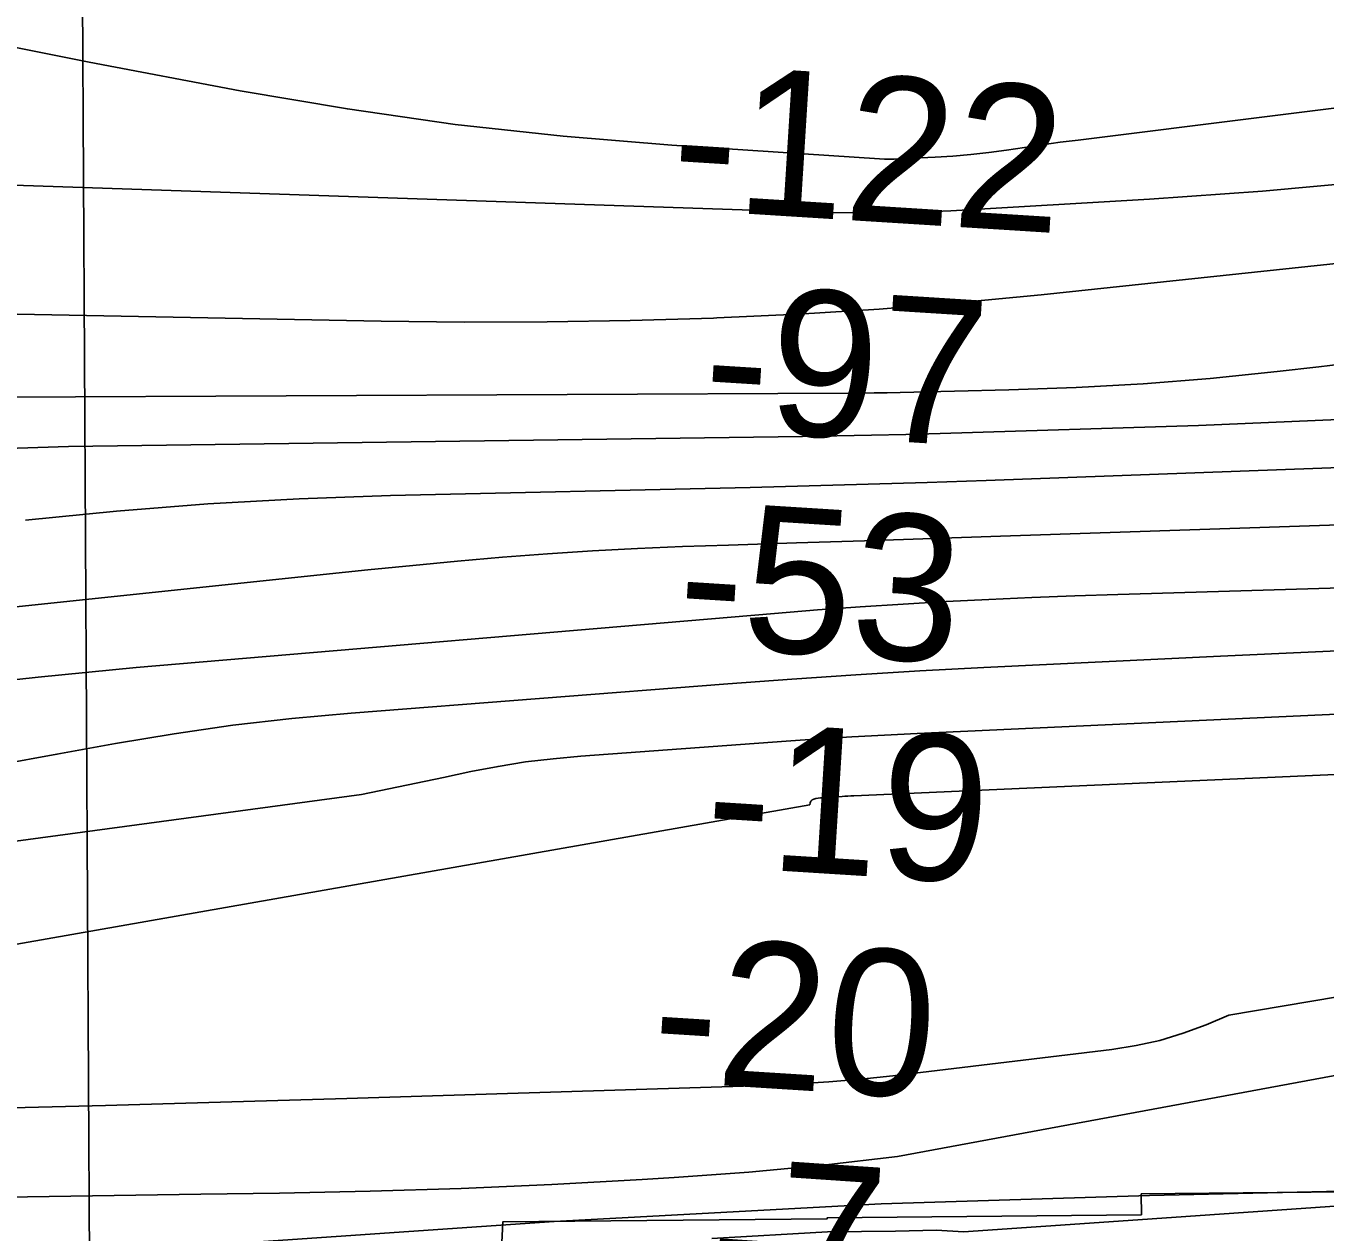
# Model space of a CAD drawing. Extents: x 3704301 to 3742427, y 506229 to 532009.
# Drawn here: x 3715273 to 3715869, y 518757 to 519311 of the extents above; entities that cross this region are included whole.
import ezdxf

# ---------------------------------------------------------------- set-up
doc = ezdxf.new("R2010")
doc.units = 0
for name, color, linetype in [('V-RIVR-EDGE', 7, 'Continuous'), ('V-RIVR-RANG', 7, 'Continuous'), ('V-RRAP-RVMT', 7, 'Continuous'), ('V-SITE-VEGE', 7, 'Continuous'), ('V-TOPO-DPTH', 7, 'Continuous'), ('V-TOPO-MAJR', 7, 'Continuous'), ('V-TOPO-MINR', 7, 'Continuous')]:
    doc.layers.add(name, color=color, linetype=linetype)

msp = doc.modelspace()

# ---------------------------------------------------------------- linework, layer by layer
at = {"layer": 'V-RIVR-EDGE'}
msp.add_lwpolyline([(3715381.57, 518752.87), (3715514.87, 518762.14), (3715664.97, 518770.17), (3715788.05, 518774.07), (3715882.9, 518776.24), (3715968.79, 518793.44), (3716056.44, 518792.62), (3716093.07, 518796.73), (3716147.08, 518790.59), (3716186.71, 518792.3), (3716246.18, 518807.76), (3716277.4, 518808.88), (3716335.06, 518823.15), (3716419.15, 518840.35), (3716485.84, 518859.39)], dxfattribs=at)
at = {"layer": 'V-RIVR-RANG'}
msp.add_line((3715302.69, 518561.74), (3715297.16, 519561.72), dxfattribs=at)
at = {"layer": 'V-RRAP-RVMT'}
msp.add_lwpolyline([(3715490.75, 518749.18), (3715491.34, 518761.89), (3715640.18, 518763.34), (3715640.18, 518763.78), (3715784.38, 518765.17), (3715784.28, 518774.76), (3715924.75, 518776.18), (3715923.79, 518870.88), (3716062.86, 518872.3), (3716062.68, 518889.76), (3716203.28, 518891.18), (3716203.25, 518898.76), (3716254.33, 518899.26)], dxfattribs=at)
at = {"layer": 'V-SITE-VEGE'}
msp.add_lwpolyline([(3715587.23, 518754.35), (3715640.33, 518757.37), (3715671.57, 518757.58), (3715690.38, 518758.07), (3715702.8, 518757.28), (3715778.26, 518762.61), (3715890.69, 518770.28)], dxfattribs=at)
at = {"layer": 'V-TOPO-DPTH'}
for points in [[(3713507.27, 519148.08), (3714339.1, 518777.2), (3714416.27, 518758.16), (3714441.7, 518758.84), (3714467.13, 518759.41), (3714492.56, 518759.91), (3715113.93, 518770.85), (3715173.64, 518771.87), (3715233.35, 518772.85), (3715293.06, 518773.77), (3715352.77, 518774.64), (3715388.9, 518775.16), (3715430.54, 518776.03), (3715472.16, 518777.3), (3715513.76, 518779.13), (3715555.35, 518781.35), (3715569.94, 518782.23), (3715604.17, 518784.76), (3715638.35, 518787.91), (3715672.42, 518791.97), (3716515.13, 518948.04)], [(3716515.13, 518948.04), (3715672.42, 518791.97), (3715638.35, 518787.91), (3715604.17, 518784.76), (3715569.94, 518782.23), (3715555.35, 518781.35), (3715513.76, 518779.13), (3715472.16, 518777.3), (3715430.54, 518776.03), (3715388.9, 518775.16), (3715352.77, 518774.64), (3715293.06, 518773.77), (3715233.35, 518772.85), (3715173.64, 518771.87), (3715113.93, 518770.85), (3714492.56, 518759.91), (3714467.13, 518759.41), (3714441.7, 518758.84), (3714416.27, 518758.16), (3714339.1, 518777.2), (3713507.27, 519148.08)], [(3716524.59, 519045.48), (3716155.69, 519034.61), (3716071.93, 519031.91), (3715988.18, 519028.89), (3715904.45, 519025.39), (3715820.74, 519021.58), (3715712.14, 519016.32), (3715682.74, 519014.77), (3715653.35, 519013.04), (3715623.98, 519011.06), (3715594.61, 519008.91), (3715421.73, 518995.46), (3715394.56, 518992.93), (3715367.47, 518989.84), (3715340.48, 518985.91), (3715313.57, 518981.43), (3715286.71, 518976.55), (3715259.84, 518971.72)], [(3716524.59, 519045.48), (3716155.69, 519034.61), (3716071.93, 519031.91), (3715988.18, 519028.89), (3715904.45, 519025.39), (3715820.74, 519021.58), (3715712.14, 519016.32), (3715682.74, 519014.77), (3715653.35, 519013.04), (3715623.98, 519011.06), (3715594.61, 519008.91), (3715421.73, 518995.46), (3715394.56, 518992.93), (3715367.47, 518989.84), (3715340.48, 518985.91), (3715313.57, 518981.43), (3715286.71, 518976.55), (3715259.84, 518971.72)], [(3716549.65, 519020.5), (3716409.56, 519016.47), (3716321.29, 519013.7), (3716233.02, 519010.63), (3716144.78, 519007.11), (3716056.54, 519003.3), (3715681.5, 518986.11), (3715666.48, 518985.36), (3715651.46, 518984.53), (3715636.45, 518983.58), (3715621.44, 518982.55), (3715527.2, 518975.7), (3715514.47, 518974.51), (3715501.78, 518972.99), (3715489.17, 518970.95), (3715476.61, 518968.57), (3715464.08, 518965.94), (3715451.55, 518963.31), (3715439.02, 518960.68), (3715426.49, 518958.05), (3715078.46, 518911.1)], [(3715078.46, 518911.1), (3715426.49, 518958.05), (3715439.02, 518960.68), (3715451.55, 518963.31), (3715464.08, 518965.94), (3715476.61, 518968.57), (3715489.17, 518970.95), (3715501.78, 518972.99), (3715514.47, 518974.51), (3715527.2, 518975.7), (3715621.44, 518982.55), (3715636.45, 518983.58), (3715651.46, 518984.53), (3715666.48, 518985.36), (3715681.5, 518986.11), (3716056.54, 519003.3), (3716144.78, 519007.11), (3716233.02, 519010.63), (3716321.29, 519013.7), (3716409.56, 519016.47), (3716549.65, 519020.5)], [(3716469.63, 518993.46), (3716440.68, 518992.35), (3716411.74, 518991.14), (3715652.34, 518957.5), (3715651, 518957.44), (3715649.67, 518957.37), (3715648.33, 518957.29), (3715646.99, 518957.2), (3715638.13, 518956.59), (3715637.09, 518956.5), (3715636.05, 518956.36), (3715635.03, 518956.18), (3715634.01, 518955.96), (3715633.22, 518955.56), (3715632.62, 518955.02), (3715632.32, 518954.27), (3715632.21, 518953.39), (3715036.55, 518848.69)], [(3715036.55, 518848.69), (3715632.21, 518953.39), (3715632.32, 518954.27), (3715632.62, 518955.02), (3715633.22, 518955.56), (3715634.01, 518955.96), (3715635.03, 518956.18), (3715636.05, 518956.36), (3715637.09, 518956.5), (3715638.13, 518956.59), (3715646.99, 518957.2), (3715648.33, 518957.29), (3715649.67, 518957.37), (3715651, 518957.44), (3715652.34, 518957.5), (3716411.74, 518991.14), (3716440.68, 518992.35), (3716469.63, 518993.46)]]:
    msp.add_lwpolyline(points, dxfattribs=at)
at = {"layer": 'V-TOPO-MAJR'}
for points in [[(3715053.53, 519182.67), (3715435.48, 519175.31), (3715473.6, 519174.9), (3715511.72, 519174.93), (3715549.84, 519175.6), (3715587.95, 519176.71), (3715589.57, 519176.78), (3715626.84, 519178.56), (3715664.07, 519180.85), (3715701.25, 519183.9), (3715738.39, 519187.45), (3715878.01, 519202.24), (3715977.91, 519213.4), (3716077.7, 519225.33), (3716177.36, 519238.4), (3716276.91, 519252.23), (3716442.76, 519276.24), (3716459.33, 519278.57), (3716475.92, 519280.81)], [(3715233.1, 519007.03), (3715278.05, 519011.97), (3715323.08, 519016.28), (3715616.04, 519041.17), (3715635.7, 519042.75), (3715655.37, 519044.19), (3715675.05, 519045.45), (3715694.74, 519046.59), (3715714.44, 519047.56), (3715734.14, 519048.44), (3715753.85, 519049.18), (3715773.56, 519049.84), (3716542.78, 519072.74)]]:
    msp.add_lwpolyline(points, dxfattribs=at)
at = {"layer": 'V-TOPO-MINR'}
for points in [[(3715140.25, 519242.03), (3715637.21, 519225.26), (3715652.14, 519224.96), (3715667.07, 519224.94), (3715681.99, 519225.33), (3715696.9, 519225.99), (3715788.05, 519231.3), (3715839.98, 519235.04), (3715891.81, 519239.72), (3715943.5, 519245.83), (3715995.08, 519252.88), (3716046.62, 519260.42), (3716098.2, 519267.65), (3716149.85, 519274.42), (3716201.53, 519280.89), (3716262.55, 519288.25), (3716317.62, 519294.27), (3716372.76, 519299.46), (3716428.01, 519303.41), (3716483.32, 519306.53)], [(3715237.17, 519307.06), (3715301.53, 519294.18), (3715370.77, 519281.09), (3715420.03, 519272.71), (3715469.45, 519265.53), (3715519.1, 519260.17), (3715568.89, 519256.02), (3715664.18, 519249.82), (3715666.45, 519249.71), (3715668.72, 519249.65), (3715671, 519249.67), (3715673.27, 519249.74), (3715689.67, 519250.51), (3715697.92, 519251.03), (3715706.15, 519251.73), (3715714.35, 519252.7), (3715722.53, 519253.84), (3715730.71, 519255.09), (3715738.89, 519256.28), (3715747.09, 519257.39), (3715755.29, 519258.45), (3716008.18, 519290)], [(3715133.93, 519139.79), (3715649.77, 519142.28), (3715655.75, 519142.33), (3715661.73, 519142.39), (3715667.71, 519142.49), (3715673.69, 519142.61), (3715723.51, 519143.72), (3715754.37, 519144.83), (3715785.18, 519146.52), (3715815.95, 519149.06), (3715846.67, 519152.17), (3715865.85, 519154.38), (3715906.11, 519159.19), (3715946.34, 519164.21), (3715986.54, 519169.55), (3716026.7, 519175.09), (3716106.68, 519186.47), (3716186.86, 519197.46), (3716267.12, 519207.91), (3716347.47, 519217.55), (3716427.89, 519226.65), (3716533.12, 519238.03)], [(3715235.69, 519115.97), (3715291.97, 519117.81), (3715628.92, 519122.38), (3715644.69, 519122.64), (3715660.45, 519122.94), (3715676.22, 519123.33), (3715691.98, 519123.77), (3715810.57, 519127.39), (3715885.56, 519130.67), (3715960.44, 519135.28), (3716035.18, 519141.89), (3716109.81, 519149.81), (3716269.7, 519168.95), (3716301.03, 519172.83), (3716332.34, 519176.89), (3716363.61, 519181.22), (3716394.86, 519185.72), (3716426.13, 519190.04), (3716457.44, 519193.93), (3716488.83, 519197.19)], [(3715272.29, 519083.99), (3715314.09, 519088.13), (3715355.94, 519091.52), (3715397.87, 519093.78), (3715439.85, 519095.3), (3715604.85, 519099.03), (3715631.92, 519099.69), (3715658.98, 519100.43), (3715686.04, 519101.29), (3715713.1, 519102.21), (3715925.43, 519109.92), (3716036.4, 519114.93), (3716147.28, 519121.22), (3716258.03, 519129.45), (3716368.7, 519138.98), (3716515.27, 519152.89)], [(3713507.27, 519148.08), (3714339.1, 518777.2), (3714416.27, 518758.16), (3714441.7, 518758.84), (3714467.13, 518759.41), (3714492.56, 518759.91), (3715113.93, 518770.85), (3715173.64, 518771.87), (3715233.35, 518772.85), (3715293.06, 518773.77), (3715352.77, 518774.64), (3715388.9, 518775.16), (3715430.54, 518776.03), (3715472.16, 518777.3), (3715513.76, 518779.13), (3715555.35, 518781.35), (3715569.94, 518782.23), (3715604.17, 518784.76), (3715638.35, 518787.91), (3715672.42, 518791.97), (3716515.13, 518948.04)], [(3715230.14, 519040.27), (3715408.89, 519059.04), (3715429.46, 519061.14), (3715450.03, 519063.17), (3715470.62, 519065.09), (3715491.21, 519066.94), (3715511.82, 519068.56), (3715532.44, 519069.95), (3715553.08, 519071.01), (3715573.73, 519071.83), (3715594.85, 519072.51), (3715626.08, 519073.51), (3715657.3, 519074.53), (3715688.53, 519075.56), (3715719.75, 519076.6), (3716300.71, 519096.12), (3716348.67, 519097.78), (3716396.63, 519099.5), (3716444.59, 519101.32), (3716492.55, 519103.2)], [(3715259.84, 518971.72), (3715286.71, 518976.55), (3715313.57, 518981.43), (3715340.48, 518985.91), (3715367.47, 518989.84), (3715394.56, 518992.93), (3715421.73, 518995.46), (3715594.61, 519008.91), (3715623.98, 519011.06), (3715653.35, 519013.04), (3715682.74, 519014.77), (3715712.14, 519016.32), (3715820.74, 519021.58), (3715904.45, 519025.39), (3715988.18, 519028.89), (3716071.93, 519031.91), (3716155.69, 519034.61), (3716524.59, 519045.48)], [(3715078.46, 518911.1), (3715426.49, 518958.05), (3715439.02, 518960.68), (3715451.55, 518963.31), (3715464.08, 518965.94), (3715476.61, 518968.57), (3715489.17, 518970.95), (3715501.78, 518972.99), (3715514.47, 518974.51), (3715527.2, 518975.7), (3715621.44, 518982.55), (3715636.45, 518983.58), (3715651.46, 518984.53), (3715666.48, 518985.36), (3715681.5, 518986.11), (3716056.54, 519003.3), (3716144.78, 519007.11), (3716233.02, 519010.63), (3716321.29, 519013.7), (3716409.56, 519016.47), (3716549.65, 519020.5)], [(3715036.55, 518848.69), (3715632.21, 518953.39), (3715632.32, 518954.27), (3715632.62, 518955.02), (3715633.22, 518955.56), (3715634.01, 518955.96), (3715635.03, 518956.18), (3715636.05, 518956.36), (3715637.09, 518956.5), (3715638.13, 518956.59), (3715646.99, 518957.2), (3715648.33, 518957.29), (3715649.67, 518957.37), (3715651, 518957.44), (3715652.34, 518957.5), (3716411.74, 518991.14), (3716440.68, 518992.35), (3716469.63, 518993.46)], [(3715198.37, 518812.54), (3715309.05, 518815.39), (3715419.73, 518818.58), (3715611.57, 518824.56), (3715626.3, 518825.21), (3715641.01, 518826.13), (3715655.69, 518827.43), (3715670.35, 518828.99), (3715770.88, 518841.04), (3715781.96, 518842.84), (3715792.88, 518845.23), (3715803.56, 518848.52), (3715814.09, 518852.41), (3715824.5, 518856.73), (3716585.13, 518985.07)]]:
    msp.add_lwpolyline(points, dxfattribs=at)

# ---------------------------------------------------------------- texts
at = {"layer": 'V-RIVR-RANG'}
for s, rotation, p in [('-122', 356.40906, (3715567.67, 519226.87)), ('-97', 356.40906, (3715582.22, 519125.76)), ('-53', 356.40906, (3715570.45, 519026.3)), ('-19', 356.40906, (3715583.15, 518925.3)), ('-20', 356.40906, (3715558.74, 518826.64)), ('-7', 356.12833, (3715584.99, 518725.04))]:
    msp.add_text(s, height=67, rotation=rotation, dxfattribs=at).set_placement(p)

doc.saveas('drawing.dxf')
